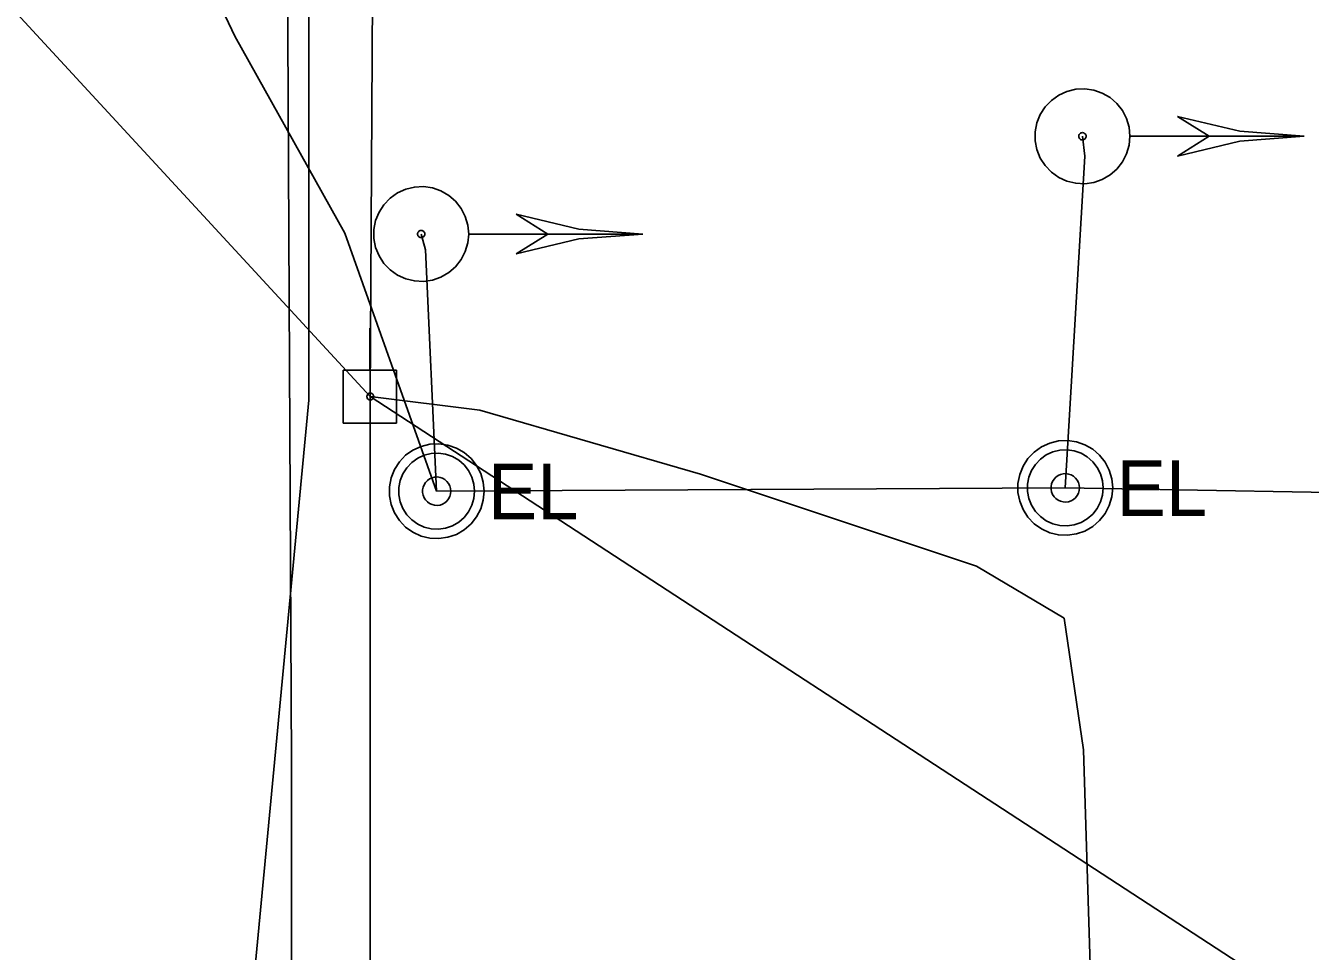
# Model space of a CAD drawing. Extents: x 596028 to 606371, y 330010 to 403088.
# Drawn here: x 602033.2 to 602122.5, y 371355 to 371419.4 of the extents above; entities that cross this region are included whole.
import ezdxf

# ---------------------------------------------------------------- set-up
doc = ezdxf.new("R2010")
doc.units = 0
for name, color, linetype in [('E_SIG', 7, 'Continuous'), ('E_UTL_E', 7, 'Continuous'), ('E_UTL_E_UG', 7, 'Continuous'), ('E_UTL_EPowerPole', 7, 'Continuous'), ('E_UTL_G_UG', 7, 'Continuous'), ('E_UTL_Overhead', 7, 'Continuous'), ('E_UTL_T_UG', 7, 'Continuous')]:
    doc.layers.add(name, color=color, linetype=linetype)

msp = doc.modelspace()

# ---------------------------------------------------------------- linework, layer by layer
at = {"layer": 'E_SIG'}
for points in [[(602110.005, 371411.718), (602109.945, 371412.342), (602109.768, 371412.944), (602109.481, 371413.502), (602109.093, 371413.995), (602108.619, 371414.406), (602108.075, 371414.719), (602107.483, 371414.925), (602106.862, 371415.014), (602106.235, 371414.984), (602105.625, 371414.836), (602105.055, 371414.576), (602104.544, 371414.212), (602104.111, 371413.758), (602103.771, 371413.23), (602103.538, 371412.647), (602103.42, 371412.031), (602103.42, 371411.404), (602103.538, 371410.788), (602103.771, 371410.206), (602104.111, 371409.678), (602104.544, 371409.224), (602105.055, 371408.86), (602105.625, 371408.599), (602106.235, 371408.451), (602106.862, 371408.421), (602107.483, 371408.511), (602108.075, 371408.716), (602108.619, 371409.03), (602109.093, 371409.44), (602109.481, 371409.934), (602109.768, 371410.491), (602109.945, 371411.093), (602110.005, 371411.718)], [(602115.505, 371411.716), (602113.305, 371413.094)], [(602122.105, 371411.718), (602117.651, 371412.064), (602113.305, 371413.093)], [(602106.957, 371411.718), (602106.952, 371411.765), (602106.939, 371411.811), (602106.917, 371411.854), (602106.887, 371411.892), (602106.851, 371411.923), (602106.809, 371411.947), (602106.764, 371411.963), (602106.717, 371411.97), (602106.669, 371411.968), (602106.622, 371411.956), (602106.578, 371411.936), (602106.539, 371411.908), (602106.506, 371411.874), (602106.48, 371411.833), (602106.462, 371411.789), (602106.453, 371411.742), (602106.453, 371411.694), (602106.462, 371411.647), (602106.48, 371411.602), (602106.506, 371411.562), (602106.539, 371411.527), (602106.578, 371411.499), (602106.622, 371411.479), (602106.669, 371411.468), (602106.717, 371411.466), (602106.764, 371411.472), (602106.809, 371411.488), (602106.851, 371411.512), (602106.887, 371411.544), (602106.917, 371411.581), (602106.939, 371411.624), (602106.952, 371411.67), (602106.957, 371411.718)], [(602122.104, 371411.716), (602110.063, 371411.716)], [(602122.105, 371411.718), (602117.651, 371411.372), (602113.305, 371410.343)], [(602113.305, 371410.345), (602115.505, 371411.716)], [(602064.041, 371404.923), (602063.981, 371405.547), (602063.804, 371406.149), (602063.517, 371406.707), (602063.129, 371407.2), (602062.655, 371407.611), (602062.112, 371407.924), (602061.519, 371408.13), (602060.898, 371408.219), (602060.271, 371408.189), (602059.661, 371408.041), (602059.091, 371407.781), (602058.58, 371407.417), (602058.147, 371406.963), (602057.808, 371406.435), (602057.574, 371405.852), (602057.456, 371405.236), (602057.456, 371404.609), (602057.574, 371403.993), (602057.808, 371403.411), (602058.147, 371402.883), (602058.58, 371402.429), (602059.091, 371402.065), (602059.661, 371401.804), (602060.271, 371401.656), (602060.898, 371401.626), (602061.519, 371401.716), (602062.112, 371401.921), (602062.655, 371402.235), (602063.129, 371402.645), (602063.517, 371403.139), (602063.804, 371403.696), (602063.981, 371404.298), (602064.041, 371404.923)], [(602069.541, 371404.921), (602067.341, 371406.299)], [(602076.141, 371404.923), (602071.687, 371405.269), (602067.341, 371406.298)], [(602060.993, 371404.923), (602060.989, 371404.97), (602060.975, 371405.017), (602060.953, 371405.059), (602060.923, 371405.097), (602060.887, 371405.128), (602060.846, 371405.152), (602060.8, 371405.168), (602060.753, 371405.175), (602060.705, 371405.173), (602060.658, 371405.161), (602060.614, 371405.141), (602060.575, 371405.113), (602060.542, 371405.079), (602060.516, 371405.038), (602060.498, 371404.994), (602060.489, 371404.947), (602060.489, 371404.899), (602060.498, 371404.852), (602060.516, 371404.807), (602060.542, 371404.767), (602060.575, 371404.732), (602060.614, 371404.704), (602060.658, 371404.684), (602060.705, 371404.673), (602060.753, 371404.671), (602060.8, 371404.677), (602060.846, 371404.693), (602060.887, 371404.717), (602060.923, 371404.749), (602060.953, 371404.786), (602060.975, 371404.829), (602060.989, 371404.875), (602060.993, 371404.923)], [(602076.14, 371404.921), (602064.099, 371404.921)], [(602076.141, 371404.923), (602071.687, 371404.577), (602067.341, 371403.548)], [(602067.341, 371403.55), (602069.541, 371404.921)]]:
    msp.add_lwpolyline(points, dxfattribs=at)
at = {"layer": 'E_UTL_E'}
for points in [[(602065.115, 371387.04), (602065.055, 371387.665), (602064.878, 371388.267), (602064.591, 371388.824), (602064.203, 371389.318), (602063.729, 371389.728), (602063.185, 371390.042), (602062.593, 371390.247), (602061.972, 371390.337), (602061.345, 371390.307), (602060.735, 371390.159), (602060.165, 371389.898), (602059.654, 371389.534), (602059.221, 371389.08), (602058.881, 371388.553), (602058.648, 371387.97), (602058.529, 371387.354), (602058.529, 371386.727), (602058.648, 371386.111), (602058.881, 371385.528), (602059.221, 371385), (602059.654, 371384.546), (602060.165, 371384.182), (602060.735, 371383.922), (602061.345, 371383.774), (602061.972, 371383.744), (602062.593, 371383.833), (602063.185, 371384.039), (602063.729, 371384.352), (602064.203, 371384.763), (602064.591, 371385.256), (602064.878, 371385.814), (602065.055, 371386.416), (602065.115, 371387.04)], [(602065.115, 371387.04), (602065.055, 371387.665), (602064.878, 371388.267), (602064.591, 371388.824), (602064.203, 371389.318), (602063.729, 371389.728), (602063.185, 371390.042), (602062.593, 371390.247), (602061.972, 371390.337), (602061.345, 371390.307), (602060.735, 371390.159), (602060.165, 371389.898), (602059.654, 371389.534), (602059.221, 371389.08), (602058.881, 371388.553), (602058.648, 371387.97), (602058.529, 371387.354), (602058.529, 371386.727), (602058.648, 371386.111), (602058.881, 371385.528), (602059.221, 371385), (602059.654, 371384.546), (602060.165, 371384.182), (602060.735, 371383.922), (602061.345, 371383.774), (602061.972, 371383.744), (602062.593, 371383.833), (602063.185, 371384.039), (602063.729, 371384.352), (602064.203, 371384.763), (602064.591, 371385.256), (602064.878, 371385.814), (602065.055, 371386.416), (602065.115, 371387.04)], [(602108.806, 371387.271), (602108.747, 371387.896), (602108.57, 371388.498), (602108.283, 371389.055), (602107.895, 371389.549), (602107.421, 371389.959), (602106.877, 371390.273), (602106.284, 371390.478), (602105.663, 371390.568), (602105.037, 371390.538), (602104.427, 371390.39), (602103.856, 371390.129), (602103.345, 371389.765), (602102.912, 371389.311), (602102.573, 371388.784), (602102.34, 371388.201), (602102.221, 371387.585), (602102.221, 371386.958), (602102.34, 371386.342), (602102.573, 371385.759), (602102.912, 371385.231), (602103.345, 371384.777), (602103.856, 371384.413), (602104.427, 371384.153), (602105.037, 371384.005), (602105.663, 371383.975), (602106.284, 371384.064), (602106.877, 371384.27), (602107.421, 371384.583), (602107.895, 371384.994), (602108.283, 371385.487), (602108.57, 371386.045), (602108.747, 371386.647), (602108.806, 371387.271)], [(602108.806, 371387.271), (602108.747, 371387.896), (602108.57, 371388.498), (602108.283, 371389.055), (602107.895, 371389.549), (602107.421, 371389.959), (602106.877, 371390.273), (602106.284, 371390.478), (602105.663, 371390.568), (602105.037, 371390.538), (602104.427, 371390.39), (602103.856, 371390.129), (602103.345, 371389.765), (602102.912, 371389.311), (602102.573, 371388.784), (602102.34, 371388.201), (602102.221, 371387.585), (602102.221, 371386.958), (602102.34, 371386.342), (602102.573, 371385.759), (602102.912, 371385.231), (602103.345, 371384.777), (602103.856, 371384.413), (602104.427, 371384.153), (602105.037, 371384.005), (602105.663, 371383.975), (602106.284, 371384.064), (602106.877, 371384.27), (602107.421, 371384.583), (602107.895, 371384.994), (602108.283, 371385.487), (602108.57, 371386.045), (602108.747, 371386.647), (602108.806, 371387.271)], [(602064.455, 371387.04), (602064.407, 371387.54), (602064.265, 371388.022), (602064.035, 371388.468), (602063.725, 371388.862), (602063.346, 371389.191), (602062.911, 371389.442), (602062.437, 371389.606), (602061.94, 371389.677), (602061.439, 371389.653), (602060.951, 371389.535), (602060.495, 371389.327), (602060.086, 371389.036), (602059.739, 371388.672), (602059.468, 371388.25), (602059.281, 371387.784), (602059.187, 371387.291), (602059.187, 371386.789), (602059.281, 371386.297), (602059.468, 371385.831), (602059.739, 371385.408), (602060.086, 371385.045), (602060.495, 371384.754), (602060.951, 371384.546), (602061.439, 371384.427), (602061.94, 371384.403), (602062.437, 371384.475), (602062.911, 371384.639), (602063.346, 371384.89), (602063.725, 371385.219), (602064.035, 371385.613), (602064.265, 371386.059), (602064.407, 371386.541), (602064.455, 371387.04)], [(602064.455, 371387.04), (602064.407, 371387.54), (602064.265, 371388.022), (602064.035, 371388.468), (602063.725, 371388.862), (602063.346, 371389.191), (602062.911, 371389.442), (602062.437, 371389.606), (602061.94, 371389.677), (602061.439, 371389.653), (602060.951, 371389.535), (602060.495, 371389.327), (602060.086, 371389.036), (602059.739, 371388.672), (602059.468, 371388.25), (602059.281, 371387.784), (602059.187, 371387.291), (602059.187, 371386.789), (602059.281, 371386.297), (602059.468, 371385.831), (602059.739, 371385.408), (602060.086, 371385.045), (602060.495, 371384.754), (602060.951, 371384.546), (602061.439, 371384.427), (602061.94, 371384.403), (602062.437, 371384.475), (602062.911, 371384.639), (602063.346, 371384.89), (602063.725, 371385.219), (602064.035, 371385.613), (602064.265, 371386.059), (602064.407, 371386.541), (602064.455, 371387.04)], [(602108.146, 371387.271), (602108.099, 371387.771), (602107.957, 371388.253), (602107.727, 371388.699), (602107.417, 371389.093), (602107.038, 371389.422), (602106.603, 371389.673), (602106.129, 371389.837), (602105.632, 371389.908), (602105.131, 371389.884), (602104.643, 371389.766), (602104.186, 371389.558), (602103.778, 371389.267), (602103.431, 371388.903), (602103.16, 371388.481), (602102.973, 371388.015), (602102.878, 371387.522), (602102.878, 371387.02), (602102.973, 371386.528), (602103.16, 371386.062), (602103.431, 371385.639), (602103.778, 371385.276), (602104.186, 371384.985), (602104.643, 371384.777), (602105.131, 371384.658), (602105.632, 371384.634), (602106.129, 371384.706), (602106.603, 371384.87), (602107.038, 371385.121), (602107.417, 371385.45), (602107.727, 371385.844), (602107.957, 371386.29), (602108.099, 371386.772), (602108.146, 371387.271)], [(602108.146, 371387.271), (602108.099, 371387.771), (602107.957, 371388.253), (602107.727, 371388.699), (602107.417, 371389.093), (602107.038, 371389.422), (602106.603, 371389.673), (602106.129, 371389.837), (602105.632, 371389.908), (602105.131, 371389.884), (602104.643, 371389.766), (602104.186, 371389.558), (602103.778, 371389.267), (602103.431, 371388.903), (602103.16, 371388.481), (602102.973, 371388.015), (602102.878, 371387.522), (602102.878, 371387.02), (602102.973, 371386.528), (602103.16, 371386.062), (602103.431, 371385.639), (602103.778, 371385.276), (602104.186, 371384.985), (602104.643, 371384.777), (602105.131, 371384.658), (602105.632, 371384.634), (602106.129, 371384.706), (602106.603, 371384.87), (602107.038, 371385.121), (602107.417, 371385.45), (602107.727, 371385.844), (602107.957, 371386.29), (602108.099, 371386.772), (602108.146, 371387.271)], [(602062.805, 371387.04), (602062.787, 371387.228), (602062.734, 371387.408), (602062.647, 371387.576), (602062.531, 371387.724), (602062.389, 371387.847), (602062.226, 371387.941), (602062.048, 371388.002), (602061.862, 371388.029), (602061.674, 371388.02), (602061.491, 371387.976), (602061.32, 371387.898), (602061.166, 371387.789), (602061.036, 371387.652), (602060.935, 371387.494), (602060.865, 371387.319), (602060.829, 371387.134), (602060.829, 371386.946), (602060.865, 371386.761), (602060.935, 371386.587), (602061.036, 371386.428), (602061.166, 371386.292), (602061.32, 371386.183), (602061.491, 371386.105), (602061.674, 371386.06), (602061.862, 371386.051), (602062.048, 371386.078), (602062.226, 371386.14), (602062.389, 371386.234), (602062.531, 371386.357), (602062.647, 371386.505), (602062.734, 371386.672), (602062.787, 371386.853), (602062.805, 371387.04)], [(602062.805, 371387.04), (602062.787, 371387.228), (602062.734, 371387.408), (602062.647, 371387.576), (602062.531, 371387.724), (602062.389, 371387.847), (602062.226, 371387.941), (602062.048, 371388.002), (602061.862, 371388.029), (602061.674, 371388.02), (602061.491, 371387.976), (602061.32, 371387.898), (602061.166, 371387.789), (602061.036, 371387.652), (602060.935, 371387.494), (602060.865, 371387.319), (602060.829, 371387.134), (602060.829, 371386.946), (602060.865, 371386.761), (602060.935, 371386.587), (602061.036, 371386.428), (602061.166, 371386.292), (602061.32, 371386.183), (602061.491, 371386.105), (602061.674, 371386.06), (602061.862, 371386.051), (602062.048, 371386.078), (602062.226, 371386.14), (602062.389, 371386.234), (602062.531, 371386.357), (602062.647, 371386.505), (602062.734, 371386.672), (602062.787, 371386.853), (602062.805, 371387.04)], [(602106.496, 371387.271), (602106.479, 371387.459), (602106.426, 371387.639), (602106.339, 371387.807), (602106.223, 371387.955), (602106.081, 371388.078), (602105.918, 371388.172), (602105.74, 371388.233), (602105.554, 371388.26), (602105.366, 371388.251), (602105.183, 371388.207), (602105.011, 371388.129), (602104.858, 371388.02), (602104.728, 371387.883), (602104.627, 371387.725), (602104.557, 371387.55), (602104.521, 371387.365), (602104.521, 371387.177), (602104.557, 371386.992), (602104.627, 371386.818), (602104.728, 371386.659), (602104.858, 371386.523), (602105.011, 371386.414), (602105.183, 371386.336), (602105.366, 371386.291), (602105.554, 371386.282), (602105.74, 371386.309), (602105.918, 371386.371), (602106.081, 371386.465), (602106.223, 371386.588), (602106.339, 371386.736), (602106.426, 371386.903), (602106.479, 371387.084), (602106.496, 371387.271)], [(602106.496, 371387.271), (602106.479, 371387.459), (602106.426, 371387.639), (602106.339, 371387.807), (602106.223, 371387.955), (602106.081, 371388.078), (602105.918, 371388.172), (602105.74, 371388.233), (602105.554, 371388.26), (602105.366, 371388.251), (602105.183, 371388.207), (602105.011, 371388.129), (602104.858, 371388.02), (602104.728, 371387.883), (602104.627, 371387.725), (602104.557, 371387.55), (602104.521, 371387.365), (602104.521, 371387.177), (602104.557, 371386.992), (602104.627, 371386.818), (602104.728, 371386.659), (602104.858, 371386.523), (602105.011, 371386.414), (602105.183, 371386.336), (602105.366, 371386.291), (602105.554, 371386.282), (602105.74, 371386.309), (602105.918, 371386.371), (602106.081, 371386.465), (602106.223, 371386.588), (602106.339, 371386.736), (602106.426, 371386.903), (602106.479, 371387.084), (602106.496, 371387.271)]]:
    msp.add_lwpolyline(points, dxfattribs=at)
at = {"layer": 'E_UTL_E_UG'}
for points in [[(602061.813, 371387.039), (602055.422, 371404.98), (602047.794, 371418.677), (602040.491, 371434.081), (602040.312, 371435.214), (602040.236, 371445.526), (602041.218, 371475.393), (602043.25, 371506.735), (602043.358, 371514.453), (602043.307, 371516.646), (602044.262, 371521.903), (602048.227, 371532.452), (602053.997, 371544.42), (602057.089, 371548.855), (602058.01, 371549.853), (602059.002, 371550.654), (602101.607, 371549.279), (602118.903, 371550.518), (602120.863, 371550.462), (602121.928, 371550.266)], [(602105.505, 371387.27), (602106.863, 371410.339), (602106.704, 371411.718)], [(602061.813, 371387.039), (602061.027, 371403.828), (602060.74, 371404.923)], [(602120.641, 371137.76), (602120.92, 371139.35), (602121.35, 371170.11), (602121.203, 371196.403), (602119.531, 371219.946), (602116.676, 371228.714), (602115.676, 371234.908), (602111.39, 371281.883), (602108.793, 371311.52), (602108.041, 371319.432), (602108.278, 371320.432), (602106.775, 371369.047), (602105.442, 371378.209), (602099.328, 371381.835), (602080.156, 371388.221), (602064.826, 371392.678), (602057.201, 371393.62)], [(602061.813, 371387.039), (602105.505, 371387.27), (602126.533, 371386.899), (602169.164, 371386.226)]]:
    msp.add_lwpolyline(points, dxfattribs=at)
at = {"layer": 'E_UTL_EPowerPole'}
for points in [[(602057.169, 371395.463), (602057.169, 371398.371)], [(602059.013, 371395.463), (602055.325, 371395.463)], [(602055.325, 371395.463), (602055.325, 371391.771)], [(602059.013, 371391.771), (602059.013, 371395.463)], [(602057.439, 371393.62), (602057.435, 371393.665), (602057.422, 371393.709), (602057.402, 371393.749), (602057.374, 371393.785), (602057.339, 371393.814), (602057.3, 371393.837), (602057.257, 371393.852), (602057.212, 371393.858), (602057.167, 371393.856), (602057.123, 371393.845), (602057.082, 371393.827), (602057.045, 371393.8), (602057.013, 371393.767), (602056.989, 371393.729), (602056.972, 371393.687), (602056.964, 371393.643), (602056.964, 371393.597), (602056.972, 371393.553), (602056.989, 371393.511), (602057.013, 371393.473), (602057.045, 371393.44), (602057.082, 371393.414), (602057.123, 371393.395), (602057.167, 371393.384), (602057.212, 371393.382), (602057.257, 371393.388), (602057.3, 371393.403), (602057.339, 371393.426), (602057.374, 371393.456), (602057.402, 371393.491), (602057.422, 371393.531), (602057.435, 371393.575), (602057.439, 371393.62)], [(602055.325, 371391.771), (602059.013, 371391.771)]]:
    msp.add_lwpolyline(points, dxfattribs=at)
at = {"layer": 'E_UTL_G_UG'}
msp.add_lwpolyline([(602048.417, 371006.934), (602048.866, 371066.509), (602049.176, 371134.185), (602049.782, 371177.66), (602049.958, 371214.153), (602050.22, 371268.074), (602049.119, 371291.65), (602049.158, 371300.854), (602049.234, 371302.536), (602050.106, 371308.891), (602051.7, 371334.541), (602051.719, 371368.17), (602051.407, 371432.707), (602051.207, 371433.484), (602051.224, 371441.239)], dxfattribs=at)
at = {"layer": 'E_UTL_Overhead'}
for points in [[(602052.509, 370286.678), (602048.38, 370407.205), (602054.566, 370641.595), (602056.079, 370840.849), (602055.996, 371041.836), (602057.125, 371239.249), (602057.201, 371393.62), (602058.031, 371555.689), (602064.16, 371680.236), (602066.658, 372038.534), (602066.582, 372216.078), (602066.884, 372572.553), (602066.554, 372750.094)], [(601972.441, 371485.534), (602057.201, 371393.62)], [(602057.201, 371393.62), (602167.955, 371321.37)]]:
    msp.add_lwpolyline(points, dxfattribs=at)
at = {"layer": 'E_UTL_T_UG'}
msp.add_lwpolyline([(602056.86, 371223.671), (602056.259, 371225.387), (602052.36, 371234.099), (602055.082, 371304.889), (602047.025, 371331.122), (602052.92, 371393.358), (602052.942, 371438.152), (602052.599, 371438.978), (602053.429, 371474.878), (602052.405, 371531.37), (602053.605, 371606.592), (602052.858, 371719.973), (602054.475, 371843.489), (602050.796, 371865.446), (602052.241, 371879.164), (602054.641, 372006.4), (602051.737, 372150.316), (602051.854, 372296.769), (602052.652, 372432.379), (602066.884, 372572.553)], dxfattribs=at)

# ---------------------------------------------------------------- texts
at = {"layer": 'E_UTL_E'}
for p in [(602065.379, 371385.095), (602065.379, 371385.095), (602109.07, 371385.326), (602109.07, 371385.326)]:
    msp.add_text('EL', height=3.8491, dxfattribs=at).set_placement(p)

doc.saveas('drawing.dxf')
